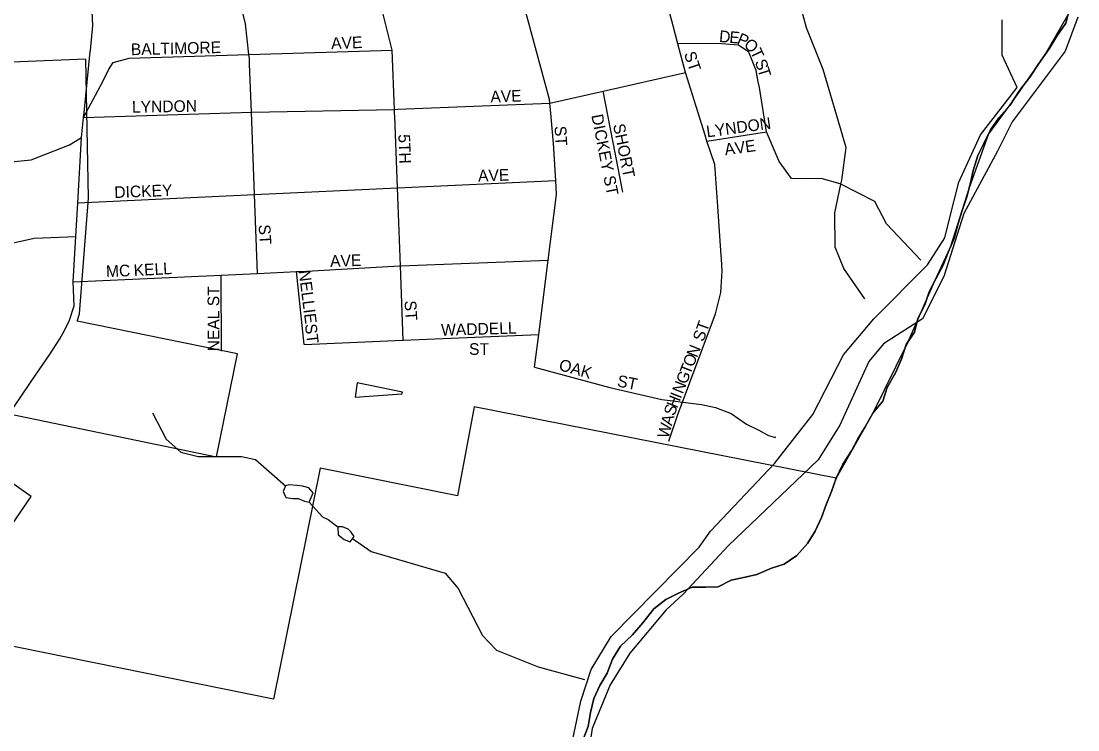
# Model space of a CAD drawing. Extents: x 1525783 to 1900577, y 218250 to 627376.
# Drawn here: x 1716492 to 1721017, y 488747 to 491781 of the extents above; entities that cross this region are included whole.
import ezdxf

# ---------------------------------------------------------------- set-up
doc = ezdxf.new("R2010")
doc.units = 0
for name, color, linetype in [('GM_X_Adjacent_County', 7, 'Continuous'), ('GM_X_City_Street', 7, 'Continuous'), ('GM_X_City_Street_Text', 7, 'Continuous'), ('GM_X_Corporation', 7, 'Continuous'), ('GM_X_County', 7, 'Continuous'), ('GM_X_Major_River', 7, 'Continuous'), ('GM_X_Minor_Lake', 7, 'Continuous'), ('GM_X_Minor_River', 7, 'Continuous'), ('GM_X_State_Route', 7, 'Continuous'), ('GM_X_Township', 7, 'Continuous'), ('GM_X_Township_Subdivision', 7, 'Continuous')]:
    doc.layers.add(name, color=color, linetype=linetype)

msp = doc.modelspace()

# ---------------------------------------------------------------- linework, layer by layer
at = {"layer": 'GM_X_Adjacent_County'}
msp.add_lwpolyline([(1718897.2, 488703.2), (1718920.2, 488760.8), (1718929.4, 488820.8), (1718944.5, 488880.6), (1718969.5, 488936.3), (1719000.5, 488989.8), (1719023.6, 489049.5), (1719058.6, 489104.9), (1719109.5, 489154), (1719154.4, 489205.3), (1719201.5, 489264.5), (1719252.2, 489305.6), (1719306.7, 489332.6), (1719365.1, 489357.6), (1719423.1, 489358.5), (1719477.1, 489359.5), (1719531.6, 489388.5), (1719591.8, 489401.4), (1719642, 489412.4), (1719704.5, 489439.3), (1719758.8, 489456.3), (1719813.4, 489493.3), (1719858.4, 489544.6), (1719891.3, 489598.1), (1719918.4, 489655.7), (1719937.4, 489707.4), (1719962.5, 489767.1), (1719981.5, 489824.8), (1720010.6, 489884.4), (1720047.7, 489941.8), (1720074.6, 489993.4), (1720105.6, 490044.9), (1720138.6, 490102.4), (1720181.6, 490153.7), (1720200.7, 490213.4), (1720235.8, 490274.9), (1720260.9, 490334.5), (1720282.1, 490396.3), (1720317.1, 490449.7), (1720332.1, 490507.5), (1720361.2, 490567.1), (1720380.3, 490622.9), (1720409.3, 490678.4), (1720440.4, 490736), (1720463.5, 490795.6), (1720486.5, 490851.3), (1720503.7, 490915.1), (1720520.6, 490966.9), (1720541.8, 491028.6), (1720556.9, 491088.5), (1720567.9, 491142.4), (1720589.1, 491206.1), (1720614.1, 491257.7), (1720643.1, 491315.3), (1720678.1, 491366.7), (1720725, 491420), (1720768.2, 491485.3), (1720811.3, 491540.6), (1720850.4, 491600), (1720893.5, 491663.3), (1720926.5, 491716.7), (1720965.5, 491772.1), (1720980.6, 491832)], dxfattribs=at)
at = {"layer": 'GM_X_City_Street'}
for points in [[(1718761.6, 491372.2), (1718756.3, 491430.1), (1718754.9, 491446.2), (1718549.7, 492201), (1718448.8, 492572.2), (1718389.7, 492789.8), (1718353.9, 492946.3), (1718261.5, 493350.6), (1718157, 493742.9), (1718046.6, 494139.6), (1717935.8, 494537.6), (1717853.6, 494832.8), (1717838.5, 494886.8), (1717771.3, 495128.3), (1717771.2, 495128.7)], [(1717470.1, 491598.1), (1717469.7, 491609.5), (1717469.4, 491619.4), (1717467.3, 491637.7), (1717452.2, 491769.9), (1717414.2, 491930.8), (1717327.9, 492297.4), (1717247.1, 492640.2), (1717148.7, 493057.8), (1717017.3, 493474.4), (1716932.2, 493744.1), (1716905.2, 493847.3), (1716800.9, 494246), (1716761, 494398.7)], [(1719283.2, 491761.3), (1719218.3, 492006.2), (1719129.2, 492342), (1719030.8, 492713.3), (1718923.4, 493103.8), (1718869.6, 493299.5), (1718812.5, 493506.9)], [(1719854.7, 491753.2), (1719794.9, 491977), (1719787.3, 492005.2)], [(1718090.9, 491386), (1718090.3, 491403.6), (1718080.8, 491656.3), (1718014.4, 491920.2), (1718009.6, 491939.5)], [(1719336.4, 491560.9), (1719303.6, 491684.4), (1719283.2, 491761.3)], [(1720010.4, 491287.9), (1720010.2, 491288.6), (1719925.9, 491574.4), (1719854.7, 491753.2)], [(1719648.5, 491521.2), (1719648.4, 491521.7), (1719639.3, 491569.9), (1719607.7, 491648.3), (1719563.8, 491678.6), (1719471.6, 491685.1), (1719303.6, 491684.4)], [(1716759, 491369.2), (1716841.6, 491522.5), (1716865.9, 491572.5), (1716886.1, 491604.5), (1716954.4, 491622.1), (1717467.3, 491637.7), (1718080.8, 491656.3)], [(1717503.1, 490701.2), (1717490.7, 491038.8), (1717477.7, 491391.7), (1717470.1, 491598.1)], [(1716759, 491369.2), (1717477.7, 491391.7), (1718090.3, 491403.6), (1718105.4, 491403.9), (1718756.3, 491430.1), (1718984.1, 491481.2), (1719336.4, 491560.9)], [(1719427.6, 491267.9), (1719420.2, 491292.5), (1719336.4, 491560.9)], [(1720344.4, 490758.4), (1720196.7, 490913.1), (1720147.2, 491009.6), (1720001.8, 491083.3), (1719999.3, 491084.6), (1719917.3, 491107.1), (1719833.1, 491105.6), (1719791, 491107.8), (1719737.3, 491180.3), (1719683.9, 491306.9), (1719652.9, 491497.6), (1719648.5, 491521.2)], [(1719068.9, 491049), (1718984.1, 491481.2)], [(1718127.5, 490414.9), (1718115.5, 490733.8), (1718102.9, 491067.6), (1718091.4, 491373.7), (1718090.9, 491386)], [(1718690.4, 490299.4), (1718708.2, 490439.6), (1718748.8, 490757.4), (1718784.7, 491038.9), (1718781.1, 491099.5), (1718771.9, 491257.6), (1718761.7, 491370.7), (1718761.6, 491372.2)], [(1719490.7, 490763.3), (1719489.7, 490778.2), (1719475.7, 490987.1), (1719462.7, 491167.7), (1719427.7, 491267.7), (1719427.6, 491267.9)], [(1719427.7, 491267.7), (1719683.9, 491306.9)], [(1720104.8, 490592.8), (1720015.3, 490721.6), (1719977.7, 490814), (1719976.5, 490960.4), (1720001.8, 491083.3), (1720005.4, 491100.7), (1720024.2, 491240.9), (1720010.4, 491287.9)], [(1716734, 491003.3), (1717490.7, 491038.8), (1718102.9, 491067.6), (1718781.1, 491099.5)], [(1716714.3, 490664.6), (1717347.6, 490694), (1717503.1, 490701.2), (1717670.5, 490709), (1717688.7, 490709.8), (1718111.7, 490733.6), (1718115.5, 490733.8), (1718748.8, 490757.4)], [(1719265.8, 489983.5), (1719304.5, 490101.6), (1719323.2, 490150.2), (1719355.3, 490233.7), (1719465.1, 490527.9), (1719487.7, 490620.1), (1719494.2, 490710.3), (1719490.7, 490763.3)], [(1717349.2, 490368.2), (1717347.6, 490694)], [(1717703, 490396.9), (1717670.5, 490709)], [(1717703, 490396.9), (1718126.3, 490414.8)], [(1718126.3, 490414.8), (1718127.5, 490414.9), (1718708.2, 490439.6)], [(1718690.4, 490299.4), (1719012.7, 490213.2), (1719234.6, 490161.4), (1719293.3, 490154)], [(1719293.3, 490154), (1719293.7, 490153.9), (1719323.2, 490150.2), (1719336.7, 490148.5), (1719404.7, 490140), (1719464.6, 490127.5), (1719532.5, 490100.9), (1719598.2, 490056.2), (1719650.1, 490029.8), (1719692, 490007.4), (1719722, 489999.2), (1719720, 490001.2)]]:
    msp.add_lwpolyline(points, dxfattribs=at)
at = {"layer": 'GM_X_Corporation'}
for points in [[(1720972.3, 491805.8), (1720875.9, 491637.4), (1720737.1, 491438.1), (1720634.7, 491298.7), (1720551.5, 491067.2), (1720470.5, 490812.6), (1720402, 490664.4), (1720287.5, 490404.5), (1720137.1, 490099.7), (1719981.5, 489824.8), (1718431.9, 490130.4), (1718360.4, 489749.2), (1717772.3, 489868), (1717572.3, 488878.2), (1716140.4, 489167.6)], [(1716440.4, 490099.4), (1717328.3, 489916.4), (1717417.8, 490357.4), (1716731.3, 490496.7), (1716741.8, 490528.6), (1716779.8, 491023.3), (1716768.1, 491618.6), (1712955.2, 491464.2)], [(1716451.8, 489624.7), (1716534.6, 489746.4), (1716302.1, 489908.4)]]:
    msp.add_lwpolyline(points, dxfattribs=at)
msp.add_lwpolyline([(1717922.4, 490171.1), (1718122, 490185), (1718124.5, 490193), (1717931, 490233.2)], close=True, dxfattribs=at)
at = {"layer": 'GM_X_County'}
msp.add_lwpolyline([(1720980.6, 491832), (1720965.5, 491772.1), (1720926.5, 491716.7), (1720893.5, 491663.3), (1720850.4, 491600), (1720811.3, 491540.6), (1720768.2, 491485.3), (1720725, 491420), (1720678.1, 491366.7), (1720643.1, 491315.3), (1720614.1, 491257.7), (1720589.1, 491206.1), (1720567.9, 491142.4), (1720556.9, 491088.5), (1720541.8, 491028.6), (1720520.6, 490966.9), (1720503.7, 490915.1), (1720486.5, 490851.3), (1720463.5, 490795.6), (1720440.4, 490736), (1720409.3, 490678.4), (1720380.3, 490622.9), (1720361.2, 490567.1), (1720332.1, 490507.5), (1720317.1, 490449.7), (1720282.1, 490396.3), (1720260.9, 490334.5), (1720235.8, 490274.9), (1720200.7, 490213.4), (1720181.6, 490153.7), (1720138.6, 490102.4), (1720105.6, 490044.9), (1720074.6, 489993.4), (1720047.7, 489941.8), (1720010.6, 489884.4), (1719981.5, 489824.8), (1719962.5, 489767.1), (1719937.4, 489707.4), (1719918.4, 489655.7), (1719891.3, 489598.1), (1719858.4, 489544.6), (1719813.4, 489493.3), (1719758.8, 489456.3), (1719704.5, 489439.3), (1719642, 489412.4), (1719591.8, 489401.4), (1719531.6, 489388.5), (1719477.1, 489359.5), (1719423.1, 489358.5), (1719365.1, 489357.6), (1719306.7, 489332.6), (1719252.2, 489305.6), (1719201.5, 489264.5), (1719154.4, 489205.3), (1719109.5, 489154), (1719058.6, 489104.9), (1719023.6, 489049.5), (1719000.5, 488989.8), (1718969.5, 488936.3), (1718944.5, 488880.6), (1718929.4, 488820.8), (1718920.2, 488760.8), (1718897.2, 488703.2)], dxfattribs=at)
at = {"layer": 'GM_X_Major_River'}
for points in [[(1718787.3, 488388.5), (1718888.4, 488870.2), (1718932.4, 489005.9), (1719018.5, 489147.1), (1719394.5, 489528.8), (1719443.6, 489598.2), (1719718.1, 489887.1), (1719881.4, 490097.3), (1720013.3, 490352.1), (1720143.7, 490506.7), (1720373.3, 490738.1), (1720447.1, 490853.3), (1720466.2, 490929.2), (1720506.6, 491091.1), (1720599.7, 491294.3), (1720756.8, 491496.6), (1720692.8, 491635.8), (1720692.9, 491786.2)], [(1721016.8, 491798.2), (1720962.4, 491652.7), (1720735.2, 491349.5), (1720673.1, 491224.1), (1720528.6, 490957.7), (1720442.2, 490688.4), (1720351.1, 490507.3), (1720185.1, 490399.6), (1720121.8, 490324.4), (1719997.3, 490051.6), (1719904.7, 489902.7), (1719520.3, 489535.7), (1719326.7, 489328.2), (1719253.5, 489261.1), (1719098.3, 489075.1), (1719014, 488940.1), (1718936.9, 488752.8), (1718878.7, 488372.8)]]:
    msp.add_lwpolyline(points, dxfattribs=at)
at = {"layer": 'GM_X_Minor_Lake'}
for points in [[(1717741.8, 489762.2), (1717724.1, 489782.5), (1717696.2, 489790.9), (1717674.2, 489793.2), (1717638.2, 489795.8), (1717624.1, 489791.9), (1717613.8, 489768), (1717625.4, 489741.8), (1717655.4, 489737.4), (1717677.4, 489737.1), (1717705.3, 489726.6), (1717725.2, 489722.4)], [(1717725.2, 489722.4), (1717741.8, 489762.2)], [(1717847.9, 489616.4), (1717849.4, 489582.3), (1717875.1, 489561.9), (1717901, 489551.5), (1717917.4, 489575.3), (1717905.6, 489593.6), (1717891.8, 489605.8), (1717867.9, 489616.1)], [(1717867.9, 489616.1), (1717847.9, 489616.4)]]:
    msp.add_lwpolyline(points, dxfattribs=at)
at = {"layer": 'GM_X_Minor_River'}
for points in [[(1717053.9, 490104.6), (1717112.4, 489991.5), (1717175.6, 489936.5), (1717249.5, 489917.4), (1717435.7, 489916.8), (1717495.6, 489904), (1717624.1, 489791.9)], [(1717725.2, 489722.4), (1717782.4, 489659.4), (1717806.2, 489647.1), (1717847.9, 489616.4)], [(1717910.6, 489565.6), (1717990.5, 489510.2), (1718307.6, 489417.6), (1718362.7, 489352.6), (1718467.9, 489150.7), (1718527.1, 489087.7), (1718706.3, 489017.1), (1718903.7, 488962.2)]]:
    msp.add_lwpolyline(points, dxfattribs=at)
at = {"layer": 'GM_X_State_Route'}
for points in [[(1716787.7, 491651.8), (1716788, 491655.6), (1716798.8, 491761.9), (1716782.7, 492097.4), (1716767.4, 492158.3), (1716755.2, 492229.4)], [(1716761, 491388.9), (1716787.7, 491651.8)], [(1716750.4, 491283.7), (1716750.4, 491283.7), (1716759, 491369.2), (1716761, 491388.9)], [(1715037, 490328.2), (1715121.4, 490388.3), (1715202.3, 490450.9), (1715425.9, 490620.6), (1715459.1, 490645.2), (1715523.7, 490695.4), (1715717.9, 490846.3), (1715959.8, 491015.8), (1715975.2, 491022.9), (1716191.7, 491121.4), (1716361.7, 491170.6), (1716534.8, 491187.7), (1716699.2, 491251.1), (1716750.4, 491283.7)], [(1716671.8, 490447.3), (1716697.6, 490496.5), (1716718.4, 490562.7), (1716714.3, 490664.6), (1716725.6, 490859.2), (1716734, 491003.3), (1716750.4, 491283.7)], [(1716437.1, 490094.8), (1716440.4, 490099.4), (1716483.9, 490163.7), (1716536.9, 490243.1), (1716612.5, 490352.8), (1716657.9, 490420.8), (1716671.8, 490447.3)]]:
    msp.add_lwpolyline(points, dxfattribs=at)
at = {"layer": 'GM_X_Township'}
msp.add_lwpolyline([(1720980.6, 491832), (1720965.5, 491772.1), (1720926.5, 491716.7), (1720893.5, 491663.3), (1720850.4, 491600), (1720811.3, 491540.6), (1720768.2, 491485.3), (1720725, 491420), (1720678.1, 491366.7), (1720643.1, 491315.3), (1720614.1, 491257.7), (1720589.1, 491206.1), (1720567.9, 491142.4), (1720556.9, 491088.5), (1720541.8, 491028.6), (1720520.6, 490966.9), (1720503.7, 490915.1), (1720486.5, 490851.3), (1720463.5, 490795.6), (1720440.4, 490736), (1720409.3, 490678.4), (1720380.3, 490622.9), (1720361.2, 490567.1), (1720332.1, 490507.5), (1720317.1, 490449.7), (1720282.1, 490396.3), (1720260.9, 490334.5), (1720235.8, 490274.9), (1720200.7, 490213.4), (1720181.6, 490153.7), (1720138.6, 490102.4), (1720105.6, 490044.9), (1720074.6, 489993.4), (1720047.7, 489941.8), (1720010.6, 489884.4), (1719981.5, 489824.8), (1719962.5, 489767.1), (1719937.4, 489707.4), (1719918.4, 489655.7), (1719891.3, 489598.1), (1719858.4, 489544.6), (1719813.4, 489493.3), (1719758.8, 489456.3), (1719704.5, 489439.3), (1719642, 489412.4), (1719591.8, 489401.4), (1719531.6, 489388.5), (1719477.1, 489359.5), (1719423.1, 489358.5), (1719365.1, 489357.6), (1719306.7, 489332.6), (1719252.2, 489305.6), (1719201.5, 489264.5), (1719154.4, 489205.3), (1719109.5, 489154), (1719058.6, 489104.9), (1719023.6, 489049.5), (1719000.5, 488989.8), (1718969.5, 488936.3), (1718944.5, 488880.6), (1718929.4, 488820.8), (1718920.2, 488760.8), (1718897.2, 488703.2)], dxfattribs=at)
at = {"layer": 'GM_X_Township_Subdivision'}
msp.add_lwpolyline([(1716126.7, 490763.8), (1716290, 490795.6), (1716547.3, 490851.6), (1716725.6, 490859.2)], dxfattribs=at)

# ---------------------------------------------------------------- texts
at = {"layer": 'GM_X_City_Street_Text'}
for s, rotation, p in [('AVE', 1.9739, (1717819.9, 491661.6)), ('D', 355.0549, (1719479.1, 491692.4)), ('E', 355.048, (1719522.9, 491688.6)), ('P', 336.9557, (1719553.9, 491686.6)), ('BALTIMORE', 1.4137, (1716962, 491635.2)), ('O', 318.7586, (1719582.8, 491675)), ('T', 295.441, (1719612.6, 491650.3)), ('ST', 288.4393, (1719329.5, 491641.9)), ('S', 290.7159, (1719632.3, 491607.3)), ('T', 287.1128, (1719644.5, 491575.1)), ('AVE', 1.9739, (1718501.9, 491432.8)), ('LYNDON', 0.9705, (1716966.5, 491388.8)), ('DICKEY ST', 281.1548, (1718933.1, 491377.8)), ('LYNDON', 7.8529, (1719429.3, 491283.1)), ('ST', 273.365, (1718775.6, 491331.5)), ('SHORT', 281.309, (1719026.2, 491337.2)), ('5TH', 272.2892, (1718106.8, 491296.2)), ('AVE', 7.8492, (1719507.1, 491206.7)), ('AVE', 1.9736, (1718449.1, 491094)), ('DICKEY', 2.2013, (1716891.4, 491023.6)), ('ST', 273.5882, (1717508.4, 490909.2)), ('AVE', 1.9739, (1717815.5, 490728.8)), ('MC', 2.6008, (1716856.2, 490684.8)), ('KELL', 3.2687, (1716974.9, 490689.2)), ('NELLIE', 277.1256, (1717679.9, 490711.8)), ('NEAL ST', 90, (1717340, 490367.4)), ('ST', 273.5738, (1718133.2, 490583.6)), ('ST', 70.3422, (1719413, 490405.7)), ('ST', 277.1217, (1717706.4, 490482.9)), ('WADDELL', 1.6594, (1718290.7, 490434)), ('ST', 0, (1718409.8, 490352.4)), ('N', 68.3568, (1719386, 490337.9)), ('OAK', 344.0556, (1718790.8, 490288.4)), ('T', 68.3393, (1719356.7, 490264.3)), ('O', 68.353, (1719369.7, 490297)), ('G', 68.3385, (1719340.5, 490223.4)), ('ST', 348.6957, (1719040.9, 490218.2)), ('N', 68.3385, (1719324.3, 490182.5)), ('H', 68.6126, (1719300.1, 490121.1)), ('I', 68.3285, (1719316.1, 490162.1)), ('S', 71.7379, (1719289.3, 490088.4)), ('A', 74.8503, (1719278, 490046.6)), ('W', 74.8628, (1719263.1, 489991.4))]:
    msp.add_text(s, height=50, rotation=rotation, dxfattribs=at).set_placement(p)

doc.saveas('drawing.dxf')
